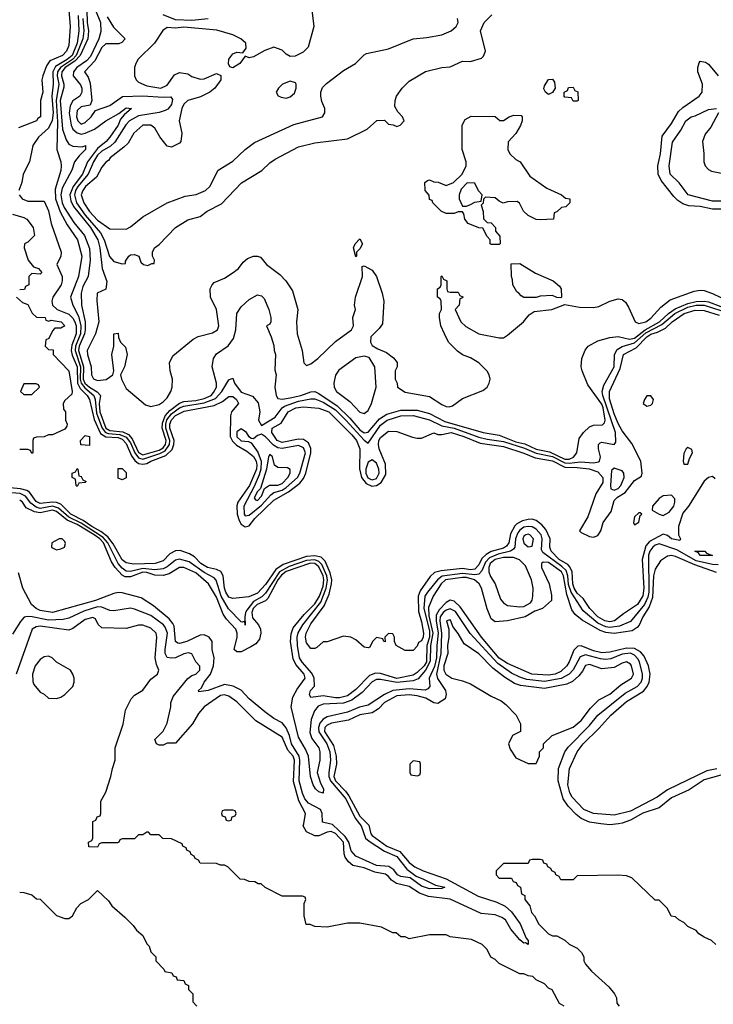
# Model space of a CAD drawing. Header units: inches. Extents: x 2380249 to 2585472, y 382747 to 546448.
# Tile 490 of 626: x 2533910 to 2537294, y 449119 to 453924. Entities that reach past the tile are written whole.
import ezdxf

# ---------------------------------------------------------------- set-up
doc = ezdxf.new("R2010")
doc.units = ezdxf.units.IN
doc.header["$MEASUREMENT"] = 0
doc.layers.add('C5434', color=7, linetype='Continuous')
doc.layers.add('C5435', color=7, linetype='Continuous')

msp = doc.modelspace()

# ---------------------------------------------------------------- linework, layer by layer
at = {"layer": 'C5434', "color": 4}
for points, elevation in [([(2536566, 449110), (2536543.1, 449123.1), (2536508.4, 449188.4), (2536490, 449198), (2536470, 449218), (2536430, 449238), (2536413.6, 449253.6), (2536390, 449258), (2536370, 449268), (2536350, 449268), (2536250, 449318), (2536230, 449338), (2536208.9, 449348.9), (2536190, 449386), (2536166, 449410), (2536114.6, 449434.6), (2536010, 449448), (2535990, 449458), (2535910, 449458), (2535810, 449438), (2535790, 449448), (2535770, 449448), (2535747.3, 449467.3), (2535730, 449468), (2535674.6, 449494.6), (2535570, 449515.3), (2535510, 449515.3), (2535410, 449495.3), (2535350, 449498), (2535327.3, 449507.3), (2535308.4, 449508.4), (2535298, 449550), (2535298, 449610), (2535306, 449630), (2535302, 449642), (2535290, 449646), (2535190, 449646), (2535108.4, 449688.4), (2535087.3, 449707.3), (2535072.7, 449707.3), (2535056.4, 449716.4), (2535030, 449718), (2535007.3, 449727.3), (2534986, 449730), (2534926, 449790), (2534910, 449798), (2534890, 449798), (2534870, 449806), (2534790, 449808), (2534782, 449822), (2534766, 449830), (2534762, 449842), (2534746, 449850), (2534742, 449862), (2534726, 449870), (2534722, 449882), (2534706, 449890), (2534702, 449902), (2534650, 449926), (2534608.4, 449928.4), (2534590, 449946), (2534550, 449946), (2534538, 449958), (2534530, 449958), (2534510, 449946), (2534490, 449946), (2534470, 449926), (2534410, 449926), (2534398, 449922), (2534394, 449910), (2534387.3, 449907.3), (2534310, 449906), (2534298, 449902), (2534290, 449886), (2534247.3, 449887.3), (2534246, 449910), (2534262, 449918), (2534266, 449930), (2534266, 450000)], 32), ([(2535606.4, 450000), (2535613.1, 449993.1), (2535623.2, 449950), (2535630, 449941.7), (2535701.1, 449890), (2535764.1, 449864.1), (2535810, 449810.3), (2535837.6, 449790), (2535879.1, 449770), (2535990, 449731.4), (2536146.2, 449646.2), (2536237.6, 449617.6), (2536277.9, 449597.9), (2536308.9, 449570), (2536351.6, 449511.6), (2536380.8, 449440.8), (2536390.3, 449430), (2536390, 449409.6), (2536378, 449418), (2536370, 449417), (2536350, 449434), (2536305.6, 449485.6), (2536279.7, 449530), (2536262.8, 449542.8), (2536230, 449554.6), (2536161.9, 449561.9), (2536010, 449631.6), (2535904.6, 449644.6), (2535861.1, 449661.1), (2535810, 449692.9), (2535747.9, 449707.9), (2535723.7, 449723.7), (2535710, 449742.9), (2535694, 449754), (2535642.7, 449762.7), (2535590, 449784.2), (2535535.8, 449795.8), (2535514.2, 449814.2), (2535497.4, 449837.4), (2535492.7, 449852.7), (2535490.5, 449910), (2535450, 449951.6), (2535430, 449962.2), (2535410, 449959.1), (2535370, 449940.5), (2535350, 449941.1), (2535310, 449959.7), (2535293.7, 449990), (2535295.5, 450000)], 28), ([(2535568.6, 450000), (2535576.3, 449990), (2535597.1, 449930), (2535614.2, 449914.2), (2535690, 449866), (2535750, 449839.7), (2535798.5, 449778.5), (2535843.6, 449743.6), (2535880.5, 449730), (2535939.3, 449699.3), (2535984.7, 449690), (2535970, 449683.7), (2535910, 449682.6), (2535870, 449694.7), (2535815.6, 449735.6), (2535770, 449741.8), (2535753.6, 449750), (2535734.6, 449774.6), (2535711.5, 449791.5), (2535650, 449796), (2535550, 449842.2), (2535527.5, 449867.5), (2535516.5, 449910), (2535497.6, 449937.6), (2535436.4, 449996.4), (2535421.3, 450000)], 24), ([(2536832, 450000), (2536790, 449994), (2536745.3, 450000)], 28), ([(2537306, 449410), (2537286, 449430), (2537250, 449446), (2537223.1, 449463.1), (2537210, 449478), (2537170, 449498), (2537150, 449518), (2537126, 449530), (2537110, 449546), (2537088.9, 449548.9), (2537070, 449586), (2537030, 449626), (2537010, 449626), (2536896.4, 449736.4), (2536870, 449746), (2536830, 449748), (2536630, 449746), (2536610, 449726), (2536550, 449726), (2536542, 449742), (2536526, 449750), (2536522, 449762), (2536506, 449770), (2536502, 449782), (2536486, 449790), (2536482, 449802), (2536467.3, 449807.3), (2536462, 449822), (2536450, 449826), (2536410, 449826), (2536398, 449822), (2536390, 449806), (2536270, 449806), (2536234, 449770), (2536234, 449750), (2536250, 449734), (2536310, 449734), (2536318, 449718), (2536332.7, 449712.7), (2536338, 449698), (2536354, 449690), (2536358, 449658), (2536374, 449650), (2536374, 449630), (2536399.6, 449599.6), (2536406.4, 449566.4), (2536422, 449550), (2536442, 449510), (2536490, 449462), (2536510, 449452), (2536530, 449452), (2536570, 449432), (2536590, 449412), (2536630, 449392), (2536651.1, 449371.1), (2536662, 449350), (2536662, 449330), (2536670, 449314), (2536699.6, 449279.6), (2536783.6, 449203.6), (2536812, 449170), (2536822, 449150), (2536823.6, 449123.6), (2536834, 449110)], 32), ([(2533910, 449666), (2533930, 449664.7), (2533970, 449652), (2533992.7, 449632.7), (2534010, 449632), (2534090, 449552), (2534130, 449538), (2534150, 449538), (2534168, 449550), (2534188, 449590), (2534208.9, 449611.1), (2534246, 449630), (2534290, 449674), (2534343.6, 449623.6), (2534359.6, 449599.6), (2534423.6, 449543.6), (2534463.6, 449503.6), (2534479.6, 449479.6), (2534510, 449454), (2534530, 449414), (2534542, 449402), (2534550, 449374), (2534574, 449350), (2534574, 449330), (2534614, 449290), (2534618, 449278), (2534652.7, 449272.7), (2534658, 449258), (2534672.7, 449252.7), (2534678, 449238), (2534710, 449234), (2534718, 449218), (2534734, 449210), (2534734, 449190), (2534754, 449170), (2534754, 449130), (2534774, 449110)], 32)]:
    msp.add_lwpolyline(points, dxfattribs=dict(at, elevation=elevation))
at = {"layer": 'C5435', "color": 4}
for points, elevation in [([(2534236.4, 454030), (2534239.8, 453910), (2534245.9, 453870), (2534241.7, 453830), (2534205.6, 453750), (2534178.5, 453721.5), (2534132.6, 453690), (2534116, 453670), (2534114.7, 453650), (2534125.8, 453610), (2534125, 453595), (2534107.6, 453530), (2534119.5, 453390), (2534136.9, 453336.9), (2534150, 453317), (2534170, 453306.3), (2534216.9, 453303.1), (2534230.5, 453310), (2534231.1, 453290), (2534200, 453260), (2534178, 453230), (2534165, 453190), (2534117.6, 453102.4), (2534110.7, 453070), (2534117.4, 453030), (2534126.9, 453006.9), (2534174.3, 452934.3), (2534225.8, 452870), (2534250, 452806.8), (2534254, 452750), (2534243.9, 452670), (2534218.4, 452621.6), (2534209.2, 452590), (2534211, 452530), (2534228.9, 452450), (2534230.1, 452410), (2534226.2, 452390), (2534199.4, 452330), (2534196.2, 452310), (2534221.3, 452230), (2534220.3, 452170), (2534227.9, 452150), (2534250, 452130.1), (2534288.3, 452108.3), (2534304.3, 452090), (2534298.2, 452050), (2534300.8, 452010), (2534330, 451931), (2534350, 451918.7), (2534412.6, 451912.6), (2534440.3, 451900.3), (2534458.1, 451878.1), (2534490, 451811.8), (2534510, 451800.4), (2534590, 451823), (2534610, 451834.4), (2534620.9, 451850), (2534624.3, 451870), (2534605.7, 451930), (2534605.9, 451954.1), (2534619.4, 451990), (2534642.8, 452017.2), (2534690, 452052.6), (2534710, 452059.8), (2534770, 452065), (2534810, 452074.8), (2534843.5, 452090), (2534856.3, 452103.7), (2534869.8, 452130), (2534869.8, 452149.8), (2534849.7, 452230), (2534856.2, 452270), (2534870, 452293), (2534927.4, 452332.6), (2534952.3, 452367.7), (2534964.4, 452410), (2534969.6, 452490.4), (2534990, 452522), (2535030, 452558), (2535070, 452581), (2535090, 452576), (2535103.5, 452563.5), (2535126, 452510), (2535136, 452470), (2535136, 452450), (2535130, 452438), (2535114, 452430), (2535136.8, 452376.8), (2535150, 452334), (2535150.8, 452310), (2535157.3, 452290), (2535155.2, 452215.2), (2535160.5, 452190), (2535154.9, 452130), (2535160.5, 452090), (2535170, 452074.8), (2535190, 452072.4), (2535230, 452079.2), (2535280.9, 452090), (2535330, 452108.4), (2535350, 452109.2), (2535370, 452100.2), (2535458.6, 452038.6), (2535520, 451980), (2535570, 451921.7), (2535590, 451907.7), (2535610, 451911.1), (2535664.8, 451975.2), (2535701.6, 451998.4), (2535770, 452017.9), (2535850, 452017.6), (2535910, 452001.5), (2535983.7, 451963.7), (2536170.8, 451910), (2536250, 451895.8), (2536330, 451864.3), (2536374.2, 451854.2), (2536430, 451827.3), (2536495.2, 451815.2), (2536570, 451779.6), (2536590, 451779.3), (2536611.9, 451788.1), (2536628.7, 451810), (2536639.7, 451880.3), (2536660.5, 451910), (2536690, 451937.6), (2536710, 451944.9), (2536753.9, 451946.1), (2536763.6, 451956.4), (2536766.3, 451970), (2536756.9, 452030), (2536750, 452048.3), (2536682.2, 452142.2), (2536654, 452210), (2536649.6, 452230), (2536652.3, 452270), (2536669.5, 452310.5), (2536684, 452330), (2536730, 452357.3), (2536790, 452373.4), (2536830, 452378.4), (2536884.8, 452364.8), (2536910, 452370.1), (2536961.9, 452410), (2537031.4, 452448.6), (2537076.1, 452490), (2537107.6, 452512.4), (2537170, 452539.4), (2537210, 452548.3), (2537250, 452550.1), (2537270, 452547.2), (2537330, 452523.7)], 16), ([(2534150.4, 453970), (2534156.3, 453890), (2534150, 453798), (2534138, 453770), (2534118.8, 453750), (2534057.1, 453722.9), (2534040.7, 453699.3), (2534022.8, 453650), (2534018.8, 453630), (2534022.8, 453570), (2534011.3, 453530), (2534011, 453450), (2533998, 453442), (2533991.3, 453430), (2533904, 453396)], 4), ([(2534195, 453945), (2534198.9, 453870), (2534190, 453809.6), (2534165.5, 453750), (2534142.2, 453730), (2534084.8, 453695.2), (2534071.8, 453670), (2534073, 453610), (2534066.4, 453550), (2534072.7, 453470), (2534068.7, 453431.3), (2534050, 453395.1), (2534002, 453350), (2533974.8, 453310), (2533957.3, 453230), (2533927.3, 453170), (2533921, 453130), (2533906, 453090)], 8), ([(2534217.3, 453930), (2534222.3, 453870), (2534217.9, 453830), (2534185.8, 453750), (2534167.8, 453730), (2534108.8, 453691.2), (2534094.3, 453670), (2534092.8, 453650), (2534100.4, 453610), (2534087.6, 453530), (2534094.3, 453425.7), (2534090.4, 453290.4), (2534110.4, 453230), (2534112.4, 453210), (2534110, 453188.7), (2534083.2, 453096.8), (2534085, 453050), (2534106.7, 452986.7), (2534142.2, 452922.2), (2534191.7, 452850), (2534212.8, 452770), (2534196.9, 452670), (2534157.1, 452570), (2534168.5, 452530), (2534196.4, 452476.4), (2534209, 452430), (2534206.6, 452390), (2534182.3, 452330), (2534180.3, 452310), (2534206.7, 452230), (2534205.1, 452170), (2534210.4, 452150.4), (2534227.2, 452127.2), (2534272.5, 452090), (2534278.9, 452070), (2534284.4, 452004.4), (2534312, 451930), (2534329.4, 451909.4), (2534343.9, 451903.9), (2534399.2, 451899.2), (2534430, 451886.3), (2534450, 451858.5), (2534471.1, 451810), (2534490, 451785.1), (2534510, 451778.5), (2534593.9, 451806.1), (2534619.8, 451820.2), (2534640.4, 451850), (2534642.1, 451870), (2534622.8, 451930), (2534622.4, 451950), (2534628.4, 451971.6), (2534650, 452000.7), (2534690, 452029.5), (2534710, 452037.3), (2534810, 452053.7), (2534864.6, 452075.4), (2534896.1, 452110), (2534930, 452166.8), (2534950, 452174), (2534958, 452150), (2534990, 452106.3), (2535046.6, 452086.6), (2535073.4, 452053.4), (2535081.1, 452010), (2535075.3, 451970), (2535090, 451943), (2535155.8, 451984.2), (2535190.5, 452029.5), (2535202.2, 452037.8), (2535270, 452061.6), (2535330, 452074.2), (2535350, 452073.5), (2535390, 452057), (2535450, 452019.5), (2535500.9, 451970), (2535590, 451871.2), (2535610, 451857.1), (2535670, 451944.4), (2535702.6, 451970), (2535770, 451990.1), (2535830, 451991.7), (2535910, 451971.8), (2535970, 451941.3), (2536030, 451930.6), (2536150, 451885.9), (2536190, 451876), (2536270, 451865.4), (2536373.1, 451833.1), (2536430, 451808.5), (2536510, 451792.3), (2536570, 451761.5), (2536590, 451759.4), (2536646, 451766), (2536710, 451762), (2536733.4, 451766.6), (2536739, 451770), (2536743.7, 451790), (2536733.2, 451830), (2536734, 451850), (2536741.5, 451858.5), (2536750, 451862.8), (2536810, 451851), (2536818.4, 451861.6), (2536816.2, 451910), (2536755, 452090), (2536752.3, 452110), (2536759.8, 452140.2), (2536810.6, 452230), (2536811.7, 452290), (2536825, 452315), (2536850, 452329.3), (2536910, 452347.6), (2536964.9, 452395.1), (2537043.5, 452436.5), (2537106.5, 452490), (2537170, 452521), (2537210, 452530.1), (2537250, 452531.5), (2537330, 452504.8)], 12), ([(2534279.8, 453970), (2534303.9, 453910), (2534306.3, 453866.3), (2534295.6, 453830), (2534255.5, 453744.5), (2534236.3, 453723.7), (2534188.6, 453690), (2534172.3, 453670), (2534170.2, 453650), (2534206.4, 453606.4), (2534213.4, 453590), (2534213.6, 453570), (2534203.8, 453550), (2534170, 453528.2), (2534156.5, 453503.5), (2534151.6, 453468.4), (2534161.1, 453410), (2534170, 453389.2), (2534190, 453371.1), (2534210, 453365), (2534230, 453369.5), (2534275.6, 453390), (2534329.8, 453430.2), (2534394, 453466), (2534430, 453494.4), (2534456, 453490), (2534419.9, 453460.1), (2534401.8, 453438.2), (2534390, 453409.7), (2534349, 453350), (2534332.6, 453330), (2534290, 453294.9), (2534255.1, 453250), (2534241.5, 453230), (2534216.4, 453170), (2534170.1, 453110), (2534155.4, 453070), (2534160, 453040), (2534172.9, 453012.9), (2534254.8, 452910), (2534290.9, 452850), (2534301.6, 452810), (2534312.4, 452710), (2534334.4, 452645.6), (2534330.6, 452609.4), (2534288.5, 452590), (2534285.7, 452554.3), (2534295.5, 452450), (2534280.3, 452390), (2534239.7, 452310), (2534240.6, 452290), (2534259.3, 452230), (2534260.2, 452190), (2534270, 452170.4), (2534290, 452162.4), (2534331.7, 452168.3), (2534364, 452190), (2534369, 452210), (2534359.3, 452290), (2534368.7, 452330), (2534368.7, 452390), (2534390, 452394), (2534392.7, 452372.7), (2534402, 452350), (2534425.4, 452325.4), (2534434, 452290), (2534421, 452230), (2534402, 452190), (2534407.3, 452170), (2534430, 452124.7), (2534524, 452044), (2534550, 452036), (2534590, 452046), (2534610, 452059.3), (2534630, 452079.1), (2534647.3, 452110), (2534653.6, 452130), (2534655.6, 452170), (2534643.7, 452210), (2534640.9, 452250), (2534657, 452283), (2534756, 452364), (2534781.5, 452378.5), (2534850, 452396.4), (2534875.1, 452410), (2534881.3, 452430), (2534870.9, 452510), (2534840.9, 452570), (2534839.3, 452610), (2534849.3, 452630.7), (2534859.3, 452640.7), (2534910, 452663.1), (2534952, 452690), (2534977.6, 452710), (2535000.1, 452739.9), (2535021.4, 452758.6), (2535050, 452770.5), (2535070, 452770.6), (2535084.4, 452764.4), (2535113.4, 452730), (2535179.7, 452679.7), (2535208.7, 452650), (2535240.8, 452600.8), (2535267, 452510), (2535260.3, 452450), (2535264.2, 452390), (2535288.4, 452310), (2535296, 452250), (2535310, 452236), (2535330, 452244.4), (2535364.5, 452270), (2535450, 452353.4), (2535528.9, 452411.1), (2535538, 452430), (2535535.3, 452470), (2535548, 452510), (2535544, 452530), (2535549.1, 452569.1), (2535582, 452670), (2535580.4, 452719.6), (2535590, 452722), (2535630, 452702), (2535651.3, 452670), (2535678, 452590), (2535686, 452550), (2535679.6, 452440.4), (2535663.6, 452416.4), (2535623.6, 452376.4), (2535622, 452350), (2535630, 452334), (2535656.9, 452316.9), (2535699.8, 452299.8), (2535734.4, 452274.4), (2535750.9, 452250.9), (2535752, 452230), (2535742, 452210), (2535742, 452170), (2535752, 452150), (2535754, 452130), (2535790, 452106.8), (2535910, 452084.9), (2535970, 452046.4), (2535990, 452036.3), (2536005.6, 452034.4), (2536020.9, 452039.1), (2536070, 452076), (2536170, 452114.8), (2536190, 452131.3), (2536201.2, 452150), (2536205.2, 452170), (2536201.2, 452190), (2536190, 452208.7), (2536150, 452249), (2536110, 452274), (2536070, 452289), (2536046.3, 452306.3), (2536002, 452350), (2535982, 452390), (2535964, 452430), (2535958, 452470), (2535958, 452490), (2535968, 452510), (2535966, 452550), (2535962, 452562), (2535948, 452570), (2535948, 452610), (2535962, 452618), (2535966, 452630), (2535966, 452670), (2535970, 452674), (2535978, 452658), (2535994, 452650), (2535994, 452610), (2535998, 452598), (2536010, 452594), (2536050, 452594), (2536058, 452578), (2536071.6, 452571.6), (2536070, 452566), (2536058, 452562), (2536054, 452530), (2536034, 452510), (2536062, 452450), (2536086.4, 452426.4), (2536150, 452391.3), (2536250, 452371.3), (2536270, 452371.3), (2536290, 452384.7), (2536368, 452450), (2536396.4, 452483.6), (2536420.4, 452499.6), (2536506, 452510), (2536570, 452534), (2536641.4, 452521.4), (2536710, 452519.1), (2536735.3, 452524.7), (2536790, 452551), (2536830, 452561), (2536850, 452558), (2536864.9, 452544.9), (2536880.4, 452520.4), (2536912.7, 452450), (2536930, 452441.3), (2536965.1, 452450), (2536990, 452467.5), (2537038.7, 452521.3), (2537083.6, 452556.4), (2537201.4, 452598.6), (2537230, 452603.6), (2537250, 452601.5), (2537290, 452587.8), (2537330, 452567.5)], 24), ([(2534337.2, 453937.2), (2534367.4, 453887.4), (2534424.7, 453830), (2534407.7, 453812.3), (2534394.4, 453805.6), (2534330, 453806), (2534310, 453787.6), (2534277.3, 453722.7), (2534226, 453670), (2534243.8, 453643.8), (2534254.4, 453614.4), (2534261.3, 453530), (2534253.4, 453506.6), (2534210, 453498), (2534190, 453481.2), (2534186.7, 453450), (2534194, 453430), (2534210, 453414), (2534230, 453423), (2534258, 453450), (2534279.3, 453480.7), (2534350, 453504.4), (2534411, 453549), (2534510, 453553.2), (2534610, 453545.3), (2534647.7, 453547.7), (2534655.1, 453535.1), (2534650, 453509.5), (2534632.1, 453487.9), (2534619.4, 453480.6), (2534590, 453471.1), (2534490, 453454.2), (2534445.5, 453430), (2534428.5, 453411.5), (2534373.5, 453326.5), (2534352.9, 453307.1), (2534310, 453282), (2534290, 453262), (2534270.2, 453230), (2534243.5, 453170), (2534193, 453110), (2534181.9, 453090), (2534177.6, 453070), (2534187.6, 453030), (2534229.7, 452969.7), (2534303.9, 452883.9), (2534321.5, 452850), (2534348.1, 452768.1), (2534370, 452744), (2534410, 452732), (2534426, 452734), (2534426, 452746), (2534442, 452770), (2534450, 452776), (2534470, 452778), (2534492, 452770), (2534501, 452741), (2534514, 452730), (2534535.3, 452724.7), (2534554, 452734), (2534566, 452734), (2534568, 452750), (2534558, 452770), (2534558, 452790), (2534568, 452810), (2534590, 452826), (2534669.6, 452910.4), (2534730, 452946.8), (2534790, 452964), (2534824, 452990), (2534894, 453026), (2534992.9, 453127.1), (2535092, 453188), (2535130, 453224.7), (2535156.5, 453243.5), (2535270, 453302.8), (2535350, 453322.8), (2535510, 453342.8), (2535606, 453390), (2535652.7, 453432.7), (2535690, 453434), (2535710, 453414), (2535731.6, 453411.6), (2535750, 453402), (2535766, 453410), (2535786, 453430), (2535778, 453450), (2535754.6, 453474.6), (2535740.4, 453500.4), (2535742, 453530), (2535748.7, 453550), (2535775.3, 453590), (2535810, 453624.7), (2535889.4, 453670.6), (2535970, 453690.8), (2536010, 453694), (2536070, 453722), (2536110, 453720.7), (2536163.1, 453736.9), (2536173.6, 453746.4), (2536182, 453770), (2536159, 453870), (2536175.3, 453910), (2536212.9, 453947.1)], 28), ([(2535336, 453970), (2535344.7, 453890), (2535318, 453790), (2535293.7, 453766.3), (2535253.7, 453746.3), (2535230, 453744), (2535210, 453755.3), (2535190, 453775.3), (2535150, 453789.2), (2535105.8, 453774.2), (2535050, 453742), (2535030, 453738), (2535010, 453746), (2534984.7, 453710), (2534949.1, 453689.1), (2534934.6, 453694.6), (2534929.1, 453709.1), (2534930, 453731.3), (2534950, 453758), (2534970, 453764.7), (2534998, 453762), (2535014.6, 453785.4), (2535014, 453810), (2534988.7, 453830), (2534949.3, 453849.3), (2534872.5, 453872.5), (2534710, 453886.9), (2534670, 453883), (2534630, 453886), (2534608.6, 453871.4), (2534567.3, 453810), (2534488.7, 453731.3), (2534477.3, 453710), (2534470.8, 453690), (2534470.8, 453650), (2534478.8, 453630), (2534490, 453618.8), (2534530, 453601.6), (2534598, 453590), (2534630, 453604.4), (2534665.4, 453654.6), (2534690, 453666.4), (2534730, 453660.4), (2534750, 453647), (2534790, 453634.4), (2534810, 453635.5), (2534870, 453661), (2534891.1, 453651.1), (2534891, 453631), (2534862, 453590), (2534837.3, 453570), (2534791.7, 453548.3), (2534731, 453530), (2534710, 453512.3), (2534700.3, 453490), (2534687.3, 453430), (2534700.7, 453370), (2534696, 453330), (2534690, 453322), (2534650, 453301.2), (2534630, 453306), (2534592.9, 453352.9), (2534570, 453394), (2534550, 453409), (2534510, 453409), (2534466.8, 453370), (2534438.5, 453321.5), (2534418.8, 453301.2), (2534351.3, 453250), (2534342.8, 453237.2), (2534330, 453228.7), (2534310, 453204), (2534284.4, 453155.6), (2534230.6, 453110), (2534217.6, 453090), (2534209.2, 453070), (2534223.2, 453030), (2534250, 452987.8), (2534290, 452946.3), (2534350, 452902.8), (2534430, 452902.4), (2534450, 452913.4), (2534510, 452962), (2534629.6, 453030.4), (2534716.5, 453063.5), (2534771, 453071), (2534817.2, 453090), (2534838, 453110), (2534879, 453190), (2534950, 453233), (2535009.4, 453290), (2535055.1, 453324.9), (2535247.7, 453412.3), (2535388, 453450), (2535399, 453470), (2535399, 453490), (2535384.1, 453524.1), (2535379.3, 453550), (2535379.3, 453570), (2535387.5, 453592.5), (2535407.2, 453612.8), (2535490, 453676), (2535548.7, 453710), (2535590, 453752), (2535601.2, 453758.8), (2535710, 453782), (2535830, 453831), (2535896.9, 453836.9), (2535970, 453850.8), (2536015.3, 453870), (2536039, 453890), (2536049, 453910), (2536045.2, 453930)], 32), ([(2534830, 453928.7), (2534750, 453919.8), (2534670, 453922.6), (2534610, 453947.2)], 28), ([(2537370, 452999.4), (2537290, 452999.4), (2537230, 453012.4), (2537175.4, 453015.4), (2537145.8, 453025.8), (2537121.3, 453041.3), (2537101.1, 453061.1), (2537039.1, 453139.1), (2537024.5, 453170), (2537023.5, 453210), (2537037.2, 453270), (2537044.2, 453355.8), (2537090, 453417.4), (2537123.9, 453476.1), (2537144.6, 453495.4), (2537225.4, 453550), (2537239.8, 453570), (2537241.5, 453610), (2537218.7, 453670), (2537218.4, 453690), (2537225.8, 453714.2), (2537230, 453721), (2537256.7, 453716.7), (2537270, 453707.7), (2537318.4, 453650)], 24), ([(2537390, 453038), (2537290, 453037.5), (2537171.5, 453070), (2537127, 453127), (2537083.2, 453170), (2537078.5, 453210), (2537094.4, 453325.6), (2537135.4, 453384.6), (2537160.4, 453430), (2537186.6, 453450), (2537205.7, 453454.3), (2537270, 453484.9), (2537310, 453490.4)], 16), ([(2537319.1, 453470), (2537281.2, 453398.8), (2537254.1, 453365.9), (2537241.3, 453330), (2537248.3, 453271.7), (2537247, 453230), (2537254.9, 453210), (2537270, 453192.9), (2537284.4, 453184.4), (2537350, 453171)], 16), ([(2533907.3, 453070), (2533922.8, 453050), (2533950, 453038), (2534030, 453038), (2534050, 452991.3), (2534063.7, 452930), (2534113, 452790), (2534110.5, 452769.5), (2534091, 452730), (2534118, 452670), (2534117.6, 452650), (2534111.8, 452630), (2534072.2, 452570), (2534067, 452550), (2534070.4, 452530), (2534093.4, 452510), (2534150, 452487.1), (2534170, 452467.6), (2534179.8, 452450), (2534185.5, 452430), (2534185, 452390), (2534164.2, 452335.8), (2534161.9, 452310), (2534166.5, 452286.5), (2534190.1, 452230), (2534192, 452150), (2534204.4, 452124.4), (2534238.4, 452090), (2534250.9, 452070), (2534273.4, 451973.4), (2534304.6, 451904.6), (2534330, 451887.8), (2534390, 451884.1), (2534410, 451876.6), (2534430, 451855.2), (2534456, 451796), (2534472.2, 451772.2), (2534490, 451758.7), (2534510, 451755.1), (2534530, 451758.7), (2534550, 451770.1), (2534623.3, 451796.7), (2534653.6, 451826.4), (2534662.8, 451850), (2534663.2, 451870), (2534642.7, 451930), (2534642.5, 451950), (2534650, 451971.8), (2534670, 451992.1), (2534712.9, 452012.9), (2534858.9, 452041.1), (2534900.1, 452059.9), (2534930, 452084.4), (2534950, 452084.4), (2534968, 452070), (2534978, 452050), (2534943.1, 452010), (2534938.9, 451990), (2534936.3, 451890), (2534947.5, 451867.5), (2534967.8, 451847.8), (2535017.8, 451817.8), (2535050, 451792.2), (2535064.2, 451770), (2535067.2, 451750), (2535065.1, 451730), (2535030.8, 451650), (2534974.7, 451570), (2534969, 451551), (2534971.5, 451510), (2534980.4, 451480.4), (2534990, 451461.3), (2535010, 451448.2), (2535030, 451453.4), (2535056.8, 451490), (2535150, 451578.6), (2535220.9, 451619.1), (2535277.5, 451662.5), (2535295.4, 451684.6), (2535305.6, 451710), (2535329.9, 451809.9), (2535330.6, 451830.6), (2535319.2, 451859.2), (2535294.8, 451874.8), (2535270, 451877.2), (2535190, 451860.3), (2535166.6, 451870), (2535140.4, 451910), (2535142.4, 451930), (2535185, 451955), (2535219.7, 452010), (2535257.2, 452030), (2535294.3, 452034.3), (2535370, 452028.4), (2535418.7, 452010), (2535530, 451898.3), (2535553, 451870), (2535570.2, 451830), (2535568.1, 451731.9), (2535578.4, 451690), (2535600, 451660), (2535627.5, 451647.5), (2535650, 451650.2), (2535674, 451666), (2535695.8, 451704.2), (2535695.3, 451755.3), (2535664.4, 451830), (2535661, 451850), (2535662.7, 451870), (2535670, 451885.5), (2535710, 451915.5), (2535750, 451913.4), (2535825.9, 451885.9), (2535850, 451881.5), (2535870, 451881.7), (2535930, 451908), (2535950, 451899.3), (2535970, 451899.5), (2536014.8, 451910), (2536077.6, 451890), (2536156.6, 451856.6), (2536270, 451840.6), (2536370, 451809.1), (2536425.2, 451785.2), (2536510, 451770.7), (2536570, 451740.1), (2536630, 451739), (2536688.2, 451731.8), (2536730, 451717.8), (2536754.5, 451690), (2536755.3, 451664.7), (2536720.2, 451610), (2536682.5, 451497.5), (2536641, 451430), (2536650, 451421), (2536690, 451402), (2536710, 451398.8), (2536730, 451407.3), (2536746, 451430), (2536756, 451470), (2536795.8, 451524.2), (2536810, 451578), (2536826.2, 451593.8), (2536863.9, 451616.1), (2536910, 451674.9), (2536943.7, 451696.3), (2536947.3, 451710), (2536939.7, 451770), (2536895.8, 451855.8), (2536850, 451916.9), (2536830, 451953), (2536810, 451999.6), (2536787.2, 452072.8), (2536787.1, 452110), (2536838.8, 452221.2), (2536856.3, 452290), (2536917.3, 452322.7), (2536970, 452375.9), (2536990, 452389.1), (2537021.6, 452398.4), (2537061.3, 452418.7), (2537092.8, 452450), (2537151.5, 452490), (2537205.7, 452505.7), (2537250, 452504.7), (2537322, 452482)], 8), ([(2533875.5, 452975.5), (2533930, 452958.8), (2533944.7, 452950), (2533976, 452910), (2533982, 452870), (2533950, 452838), (2533934, 452830), (2533932, 452810), (2533950.7, 452750.7), (2533978, 452718), (2534002, 452710), (2534018, 452690), (2534010, 452682), (2533970, 452686), (2533954, 452670), (2533954, 452630), (2533938, 452622), (2533932.7, 452607.3), (2533910, 452606)], 4), ([(2533894, 452570), (2533923.6, 452543.6), (2533950, 452534), (2533971.6, 452491.6), (2533992, 452472), (2534034, 452470), (2534038, 452458), (2534052.7, 452452.7), (2534063.1, 452456.9), (2534112, 452450), (2534130.8, 452430), (2534110, 452418), (2534082, 452418), (2534070, 452406), (2534052.7, 452367.3), (2534038, 452362), (2534034, 452330), (2534050, 452314), (2534072.7, 452312.7), (2534074, 452290), (2534150.5, 452210), (2534166, 452110), (2534163.6, 452096.4), (2534130, 452066), (2534122, 452050), (2534123.6, 452023.6), (2534134, 452010), (2534134, 451970), (2534142, 451950), (2534139.6, 451940.4), (2534130, 451926), (2534070, 451898), (2534050, 451898), (2534030, 451888), (2533992.7, 451887.3), (2533978, 451882), (2533974, 451870), (2533974, 451810), (2533970, 451806), (2533962, 451822), (2533950, 451826), (2533910, 451826)], 4), ([(2537303.9, 451683.9), (2537290, 451695.1), (2537270, 451689.6), (2537248.8, 451671.2), (2537172.7, 451550), (2537144.9, 451515.1), (2537123.8, 451450), (2537124, 451410), (2537133.4, 451390), (2537130, 451382), (2537090, 451389.7), (2537070, 451407.3), (2537050, 451412.3), (2536983, 451377), (2536964.3, 451355.7), (2536947.1, 451290), (2536954.6, 451150), (2536950, 451112.7), (2536923.7, 451070), (2536855.3, 451024.7), (2536812.7, 450990), (2536790, 450985.7), (2536765.1, 450990), (2536730, 451009.8), (2536691.3, 451050), (2536658.7, 451098.7), (2536630, 451124.8), (2536614.8, 451150), (2536608.3, 451170), (2536604.7, 451230), (2536594.1, 451254.1), (2536584.5, 451264.5), (2536542, 451290), (2536503.1, 451330), (2536496.3, 451350), (2536498.3, 451390), (2536476.2, 451436.2), (2536457.9, 451457.9), (2536430, 451479.7), (2536410, 451485.6), (2536390, 451484.4), (2536362.5, 451477.5), (2536336.1, 451463.9), (2536326.3, 451453.7), (2536305.2, 451414.8), (2536296.3, 451370), (2536285.7, 451354.3), (2536270, 451345.4), (2536210, 451327.9), (2536185.8, 451314.2), (2536165.3, 451294.7), (2536150, 451263.5), (2536130, 451241.5), (2536110, 451239.5), (2536070, 451245.4), (2535965.7, 451234.3), (2535934.5, 451225.5), (2535912.8, 451207.2), (2535863.7, 451136.3), (2535853.8, 451110), (2535855.1, 451035.1), (2535870, 450986), (2535880.4, 450930), (2535878.4, 450910), (2535870, 450893.2), (2535856.3, 450883.7), (2535850, 450866), (2535830, 450846), (2535790, 450846), (2535746, 450870), (2535738, 450890), (2535738, 450910), (2535730, 450926), (2535710, 450928), (2535692, 450910), (2535692.7, 450887.3), (2535686, 450890), (2535682, 450902), (2535650, 450908), (2535632, 450890), (2535618, 450862), (2535610, 450858), (2535590, 450862), (2535550, 450898), (2535526, 450910), (2535490, 450915.3), (2535410, 450888), (2535390, 450888), (2535359.8, 450860.2), (2535350, 450855.3), (2535330, 450855.3), (2535310, 450882), (2535304.7, 450910), (2535308.4, 450930), (2535330, 450975.8), (2535396.2, 451063.8), (2535419.2, 451120.8), (2535431.6, 451170), (2535432.3, 451190), (2535424.1, 451224.1), (2535401.1, 451281.1), (2535380.2, 451300.2), (2535350, 451306.9), (2535310, 451303.9), (2535195.7, 451264.3), (2535159.6, 451240.4), (2535110, 451167.4), (2535070, 451125.8), (2535027.2, 451107.2), (2534950, 451099.3), (2534930, 451106), (2534916.3, 451130), (2534909, 451150), (2534902.2, 451210), (2534890.9, 451230.9), (2534870, 451240.4), (2534826, 451250), (2534793, 451270), (2534762.4, 451302.4), (2534737.8, 451317.8), (2534692.7, 451332.7), (2534670, 451331.3), (2534643.2, 451316.8), (2534610, 451282.2), (2534571.3, 451270), (2534467, 451267), (2534430, 451273.3), (2534410, 451288.5), (2534366.4, 451366.4), (2534339.5, 451399.5), (2534306.4, 451426.4), (2534262.3, 451450), (2534220.4, 451480.4), (2534159.3, 451510), (2534110, 451559.1), (2534090, 451568.2), (2534070, 451569.4), (2534010, 451562.1), (2533990, 451572.8), (2533957.3, 451617.3), (2533945.4, 451625.4), (2533914.2, 451634.2), (2533830, 451642)], 8), ([(2537317.1, 451262.9), (2537290, 451264.5), (2537210, 451283.4), (2537116.2, 451336.2), (2537030, 451365.8), (2537010, 451359.1), (2536998.8, 451350), (2536983.9, 451330), (2536977.7, 451310), (2536979.3, 451130), (2536974.5, 451105.5), (2536958.5, 451070), (2536890, 450987.2), (2536835.7, 450964.3), (2536790, 450957.1), (2536770, 450960.8), (2536730, 450977.9), (2536658.6, 451038.6), (2536600.2, 451130), (2536588.1, 451168.1), (2536584.3, 451210), (2536575.7, 451235.7), (2536555.7, 451255.7), (2536462.8, 451322.8), (2536456.2, 451336.2), (2536459.4, 451390), (2536453.5, 451410), (2536430, 451437.8), (2536410, 451448.9), (2536391.3, 451451.3), (2536370, 451446.5), (2536350, 451432.5), (2536340.7, 451419.3), (2536329.5, 451390), (2536326.2, 451350), (2536319.7, 451340.3), (2536304.4, 451330), (2536244, 451316), (2536202.3, 451297.7), (2536183, 451277), (2536165.1, 451234.9), (2536150, 451217.4), (2536130, 451214.1), (2536070, 451221.1), (2535971.5, 451208.5), (2535949, 451191), (2535898.8, 451130), (2535887.1, 451110), (2535881.5, 451050), (2535910, 450942), (2535910.1, 450910.1), (2535895.9, 450870), (2535894.6, 450790), (2535883, 450770), (2535850, 450738.4), (2535830, 450725.7), (2535750, 450708.9), (2535670, 450733.2), (2535645.1, 450734.9), (2535616.2, 450723.8), (2535550, 450654.7), (2535510, 450624.8), (2535470, 450614.7), (2535450, 450614), (2535390, 450624.4), (2535330, 450615.3), (2535323.7, 450630), (2535329.5, 450650), (2535348.1, 450671.9), (2535346.6, 450710), (2535334.7, 450734.7), (2535288, 450788), (2535275.9, 450810), (2535264.7, 450870), (2535263.4, 450910), (2535268.8, 450931.2), (2535291.4, 450970), (2535378.6, 451081.4), (2535405.8, 451150), (2535412.2, 451187.8), (2535408.5, 451210), (2535384.8, 451264.8), (2535370, 451280.4), (2535350, 451287.2), (2535310, 451284.6), (2535224.5, 451255.5), (2535178.1, 451230), (2535110, 451125.8), (2535092.1, 451107.9), (2535050, 451083.7), (2535018.3, 451041.7), (2535011.1, 451030), (2535007.9, 451007.9), (2535010, 450969.2), (2535008.4, 450988.4), (2534996.8, 450983.2), (2534990, 450985.1), (2534928.1, 451048.1), (2534892.5, 451110), (2534868.3, 451188.3), (2534859.2, 451199.2), (2534810, 451225.4), (2534737.3, 451277.3), (2534690, 451290.7), (2534670, 451286), (2534630, 451254.4), (2534610, 451244.1), (2534570, 451239.6), (2534510, 451245.8), (2534450, 451231.4), (2534430, 451233.2), (2534410, 451246.6), (2534389.9, 451270), (2534339.9, 451370), (2534316.8, 451396.8), (2534210, 451466.8), (2534150, 451495.6), (2534100, 451540), (2534070, 451549.4), (2534010, 451539.1), (2533990, 451545.2), (2533965, 451565), (2533939.1, 451599.1), (2533911.7, 451611.7), (2533870, 451614.3)], 12), ([(2537310, 451226.2), (2537203.2, 451263.2), (2537110, 451304.7), (2537090, 451309.7), (2537070, 451305.1), (2537036.7, 451283.3), (2537010, 451242.7), (2537002.5, 451210), (2536996.6, 451103.4), (2536981.2, 451058.8), (2536950.4, 451010), (2536931.7, 450968.3), (2536923.2, 450956.8), (2536898.4, 450941.6), (2536810, 450928.5), (2536770, 450932.9), (2536742.8, 450942.8), (2536653.9, 450993.9), (2536620.8, 451020.8), (2536604.4, 451044.4), (2536579.1, 451119.1), (2536563.7, 451210), (2536553.9, 451230), (2536490, 451274.5), (2536463.9, 451276.1), (2536455.5, 451270), (2536455.8, 451250), (2536493.4, 451170), (2536505.2, 451114.8), (2536504, 451090), (2536461, 451050), (2536423.4, 451036.6), (2536376, 451010), (2536289.6, 450989.6), (2536230, 450986), (2536210, 450999.3), (2536190, 451049), (2536163.5, 451150), (2536151.3, 451170), (2536129.7, 451190), (2536090, 451201.4), (2536070, 451201.9), (2535986.9, 451190), (2535966.2, 451170), (2535926.9, 451110), (2535905.1, 451054.9), (2535906, 451014), (2535926.1, 450930), (2535914.2, 450870), (2535912.5, 450792.5), (2535890.1, 450750), (2535853.7, 450706.3), (2535830, 450697.9), (2535750, 450688.7), (2535670, 450704.2), (2535650, 450704.1), (2535630, 450692.9), (2535580.1, 450639.9), (2535530, 450603.6), (2535490, 450588.2), (2535390, 450584), (2535366.4, 450573.6), (2535348.8, 450551.2), (2535332.2, 450507.8), (2535325.9, 450445.9), (2535335.2, 450415.2), (2535368.9, 450370), (2535374.3, 450350), (2535374.2, 450310), (2535361.3, 450250), (2535377.3, 450197.3), (2535392, 450170), (2535390, 450149.6), (2535370, 450156), (2535353.2, 450170), (2535341.6, 450190), (2535328.7, 450230), (2535319.3, 450330), (2535304.4, 450364.4), (2535270, 450422.9), (2535234.3, 450570), (2535242.8, 450617.2), (2535263.5, 450656.5), (2535302.6, 450710), (2535298, 450730), (2535257, 450777), (2535244.5, 450804.5), (2535230.7, 450890), (2535234, 450926), (2535244.8, 450955.2), (2535298.5, 451021.5), (2535350, 451073), (2535371.9, 451110), (2535390, 451159.5), (2535393.6, 451190), (2535389.9, 451210), (2535370, 451253), (2535350, 451269.2), (2535328.7, 451271.3), (2535210, 451230.8), (2535186.9, 451213.1), (2535169.6, 451190), (2535121, 451099), (2535110, 451087.4), (2535068.5, 451070), (2535049.7, 451050.3), (2535042.4, 451030), (2535045.3, 451005.3), (2535075.8, 450970), (2535084.2, 450950), (2535087.2, 450930), (2535079.6, 450900.4), (2535061.4, 450878.6), (2535037.1, 450862.9), (2534990, 450839.6), (2534970, 450838), (2534956, 450850), (2534970.9, 450910), (2534970.8, 450930), (2534964.2, 450950), (2534919, 450999), (2534902.8, 451022.8), (2534870, 451106), (2534831.1, 451170), (2534770, 451225), (2534710, 451249.6), (2534690, 451249.6), (2534640, 451220), (2534610, 451211.6), (2534570, 451212.6), (2534530, 451226.1), (2534510, 451227.3), (2534450, 451204.9), (2534425, 451205), (2534410, 451212.5), (2534375.2, 451250), (2534358, 451278), (2534319.4, 451370), (2534301.4, 451390), (2534273.4, 451410), (2534190, 451459.9), (2534141.2, 451481.2), (2534090, 451524.3), (2534070, 451530.8), (2534010, 451517.3), (2533981.7, 451521.7), (2533941.6, 451541.6), (2533923.6, 451570), (2533910, 451579.7)], 16), ([(2535421.3, 450000), (2535388.1, 450008.1), (2535386.4, 450050), (2535377.6, 450070), (2535319.6, 450099.6), (2535301.5, 450121.5), (2535289, 450149), (2535273.9, 450210), (2535276.1, 450310), (2535272.8, 450330), (2535235.8, 450390), (2535226, 450430), (2535210, 450468.4), (2535190, 450492.1), (2535150, 450513.5), (2535106.5, 450546.5), (2535028.9, 450608.9), (2534990, 450651.6), (2534950.9, 450670.9), (2534910, 450679.2), (2534829.5, 450649.5), (2534784, 450644), (2534782, 450650), (2534796.5, 450663.5), (2534809.6, 450690), (2534840.4, 450730), (2534856.1, 450770), (2534859.2, 450810), (2534849.6, 450850.4), (2534849.4, 450890), (2534834, 450910), (2534810, 450921.6), (2534790, 450920.5), (2534726, 450890), (2534690, 450879.5), (2534681.2, 450881.2), (2534669.7, 450889.7), (2534663.5, 450963.5), (2534657.8, 450977.8), (2534639.8, 450999.8), (2534562.5, 451062.5), (2534502.7, 451102.7), (2534410, 451126), (2534390, 451127.8), (2534370, 451123.6), (2534279.1, 451090), (2534070, 451031.5), (2534010, 451041), (2533989.6, 451050), (2533967.8, 451070), (2533926, 451150), (2533904.7, 451224.7)], 24), ([(2537311.8, 450268.2), (2537261.8, 450258.2), (2537070, 450165.1), (2537020.5, 450130), (2536890, 450061.5), (2536810, 450041.1), (2536708.7, 450050), (2536662, 450070), (2536605.1, 450130), (2536594.7, 450150), (2536584.2, 450190), (2536591.6, 450270), (2536629.7, 450350), (2536658.7, 450390), (2536735.9, 450464.1), (2536793.6, 450530), (2536870, 450596.1), (2536953.2, 450646.8), (2536971.2, 450668.8), (2536981.2, 450690), (2536986.6, 450730), (2536977.2, 450770), (2536956.9, 450816.9), (2536939, 450839), (2536910, 450855.8), (2536870, 450856.7), (2536790, 450836.5), (2536750, 450833.5), (2536710, 450843.4), (2536650, 450868.6), (2536632.8, 450867.2), (2536612.9, 450847.1), (2536591.3, 450790), (2536579, 450770), (2536550, 450743.1), (2536522, 450730), (2536490, 450724.2), (2536409.3, 450730), (2536290, 450782.2), (2536250, 450807.4), (2536163.7, 450910), (2536059, 451059), (2536030, 451086.2), (2536010, 451091.2), (2535990, 451079.2), (2535956, 451044), (2535941.9, 451018.1), (2535941.6, 450990), (2535952.1, 450930), (2535944.7, 450870), (2535943.8, 450810), (2535933.2, 450766.8), (2535908.2, 450710), (2535910.3, 450670), (2535901.8, 450658.2), (2535888.7, 450651.3), (2535810, 450658.5), (2535730, 450649.9), (2535689.6, 450630.4), (2535610, 450579.3), (2535568.6, 450568.6), (2535510, 450544.2), (2535410, 450521.8), (2535390, 450509.8), (2535374.8, 450490), (2535367.7, 450470), (2535369, 450449), (2535407.9, 450390), (2535422.7, 450350), (2535426.3, 450310), (2535417.9, 450250), (2535418.8, 450230), (2535426.1, 450210), (2535501, 450121), (2535547.5, 450027.5), (2535568.6, 450000)], 24), ([(2535295.5, 450000), (2535304.5, 450050), (2535271.9, 450111.9), (2535245.5, 450205.5), (2535251.2, 450310), (2535243.5, 450330), (2535219, 450359), (2535190, 450422.7), (2535061.3, 450501.3), (2534970, 450594), (2534930, 450622.4), (2534910, 450629.6), (2534890, 450626.3), (2534810.4, 450570), (2534782, 450538), (2534752.8, 450487.2), (2534670, 450392.7), (2534630, 450393.2), (2534610, 450384), (2534590, 450384), (2534578, 450390), (2534569.2, 450410.8), (2534610, 450450.8), (2534630, 450491.3), (2534647.6, 450570), (2534647.8, 450590), (2534659.4, 450620.6), (2534731.1, 450708.9), (2534750, 450723), (2534768.7, 450730), (2534789, 450750), (2534788.9, 450768.9), (2534768.7, 450790), (2534749.3, 450829.3), (2534734.2, 450834.2), (2534710, 450829.5), (2534670, 450809.7), (2534650, 450807.2), (2534630, 450811.6), (2534619.8, 450830), (2534619.3, 450850), (2534631.5, 450930), (2534620.2, 450959.8), (2534611.1, 450971.1), (2534550, 451016.4), (2534470, 451046.3), (2534450, 451051.2), (2534370, 451038.9), (2534350, 451041.3), (2534310, 451056.8), (2534290, 451058), (2534222.9, 451037.1), (2534150, 451003.1), (2534122.6, 450997.4), (2534050, 450994), (2533970.3, 451009.7), (2533948.5, 451011.5), (2533932.5, 451007.5), (2533913.8, 450986.2), (2533875.5, 450924.5)], 28), ([(2536745.3, 450000), (2536690, 450007.4), (2536650, 450025.1), (2536624.9, 450044.9), (2536585.9, 450085.9), (2536561.6, 450121.6), (2536536.8, 450210), (2536539.2, 450270), (2536569.7, 450350), (2536585.7, 450374.3), (2536690, 450479.5), (2536729.9, 450530.1), (2536863.7, 450636.3), (2536922.4, 450670), (2536942.7, 450690), (2536948.8, 450710), (2536948, 450730), (2536934, 450790), (2536925.4, 450805.4), (2536910, 450823.1), (2536890, 450831.9), (2536850, 450827.5), (2536794.7, 450805.3), (2536770, 450801), (2536744, 450804), (2536670, 450824.4), (2536645.2, 450814.8), (2536610, 450751.2), (2536590.1, 450729.9), (2536551.8, 450708.2), (2536470, 450693.4), (2536384.2, 450704.2), (2536350, 450714.6), (2536310, 450735), (2536242.3, 450782.3), (2536108.5, 450928.5), (2536035.5, 451035.5), (2536010, 451048.9), (2535990, 451041.5), (2535975.5, 451030), (2535961.6, 451010), (2535959.6, 450990), (2535968.1, 450930), (2535963.9, 450830), (2535943.5, 450730), (2535948.6, 450708.6), (2535988, 450650), (2535990.8, 450630), (2535986, 450610), (2535950, 450586), (2535930, 450589.4), (2535891.9, 450611.9), (2535850, 450624.4), (2535810, 450629.7), (2535750, 450624.4), (2535690, 450592.1), (2535660, 450560), (2535630, 450540.7), (2535570, 450531), (2535514.4, 450505.6), (2535431, 450490), (2535410, 450480.5), (2535399.5, 450470), (2535397.8, 450450), (2535441.7, 450381.7), (2535454.6, 450330), (2535456, 450290), (2535443, 450230), (2535450, 450209.3), (2535499.4, 450159.4), (2535516.1, 450136.1), (2535570, 450037.3), (2535606.4, 450000)], 28), ([(2534266, 450000), (2534266, 450010), (2534282, 450018), (2534287.3, 450032.7), (2534302, 450038), (2534306, 450050), (2534306, 450110), (2534330, 450154), (2534355.3, 450230), (2534362, 450270), (2534375.3, 450310), (2534375.3, 450370), (2534414.8, 450485.2), (2534425.4, 450554.6), (2534453.2, 450610), (2534470, 450626.8), (2534510, 450651), (2534550, 450704.7), (2534582, 450730), (2534588.7, 450750), (2534577, 450777), (2534571.3, 450810), (2534579.3, 450910), (2534576, 450930), (2534550, 450955.1), (2534510, 450969.2), (2534490, 450969.2), (2534430, 450953.2), (2534310, 450955.3), (2534292.5, 450972.5), (2534279.3, 450999.3), (2534266.8, 451006.8), (2534230, 450997.4), (2534170, 450952), (2534150, 450944.5), (2534010, 450964.4), (2533990, 450961.3), (2533970.6, 450950), (2533892.4, 450730)], 32), ([(2537330, 450237), (2537250, 450214.6), (2537175.5, 450164.5), (2537090, 450126.9), (2537030, 450077.7), (2536950, 450052), (2536890, 450018), (2536850, 450002.6), (2536832, 450000)], 28)]:
    msp.add_lwpolyline(points, dxfattribs=dict(at, elevation=elevation))
for points, elevation in [([(2535230, 453624), (2535192, 453610), (2535172, 453590), (2535162, 453570), (2535171.6, 453551.6), (2535185.4, 453545.4), (2535210, 453541), (2535230, 453546.8), (2535250, 453564.7), (2535259, 453590), (2535259, 453610), (2535255.1, 453615.1)], 36), ([(2536490, 453559), (2536475.3, 453570), (2536466.8, 453586.8), (2536470, 453602), (2536490, 453632), (2536510, 453634), (2536519.6, 453619.6), (2536522, 453590), (2536510, 453568)], 24), ([(2536610, 453526), (2536602, 453542), (2536570, 453546), (2536566, 453550), (2536566, 453570), (2536582, 453578), (2536587.3, 453592.7), (2536610, 453594), (2536618, 453578), (2536632.7, 453572.7), (2536634, 453530), (2536630, 453526)], 24), ([(2536450, 452948), (2536430, 452948.7), (2536390, 452968), (2536368, 452990), (2536348.4, 453028.4), (2536336.4, 453036.4), (2536290, 453035.3), (2536269.1, 453029.1), (2536250, 453038), (2536230, 453055.3), (2536182, 453058), (2536172.7, 453047.3), (2536171.3, 453028.7), (2536162, 453018), (2536171.6, 452988.4), (2536172.7, 452952.7), (2536190, 452934), (2536210, 452932), (2536231.3, 452910), (2536232, 452892), (2536252.7, 452867.3), (2536254, 452830), (2536250, 452826), (2536210, 452826), (2536206, 452830), (2536206, 452850), (2536190, 452866), (2536170, 452906), (2536150, 452908), (2536098, 452930), (2536082, 452950), (2536076.4, 452976.4), (2536070, 452986), (2536050, 452986), (2536030, 452978), (2535990, 452978), (2535966, 452990), (2535926, 453030), (2535922, 453042), (2535910, 453046), (2535907.3, 453067.3), (2535888, 453090), (2535886, 453130), (2535900.4, 453139.6), (2535910, 453142), (2535930, 453132), (2535951.1, 453131.1), (2535990, 453114), (2536026, 453130), (2536068, 453170), (2536088, 453210), (2536088.7, 453230), (2536068, 453290), (2536068.7, 453410), (2536083.1, 453436.9), (2536112.7, 453452.7), (2536230, 453451.3), (2536252.7, 453432.7), (2536270, 453432), (2536298, 453450), (2536321.5, 453458.5), (2536355.9, 453455.9), (2536361, 453450), (2536360.7, 453430), (2536352.8, 453407.2), (2536330, 453368), (2536292.7, 453327.3), (2536292, 453290), (2536302, 453270), (2536330, 453242), (2536352, 453230), (2536399.6, 453159.6), (2536482, 453102), (2536554, 453070), (2536572.7, 453052.7), (2536594, 453050), (2536594, 453030), (2536574, 453010), (2536552.7, 453007.3), (2536530, 452986), (2536518, 452982), (2536514, 452950)], 24), ([(2536092.7, 453127.3), (2536063.6, 453096.4), (2536054, 453070), (2536054, 453050), (2536070, 453014), (2536090, 453014), (2536110, 453022), (2536130, 453034), (2536162, 453038), (2536166, 453070), (2536148.4, 453088.4), (2536130, 453126)], 24), ([(2535550, 452766), (2535538, 452810), (2535546, 452830), (2535570, 452854), (2535582, 452830), (2535570, 452806), (2535554, 452790), (2535554, 452770)], 24), ([(2536550, 452566), (2536530, 452568), (2536510, 452578), (2536450, 452575.3), (2536430, 452568), (2536370, 452568), (2536356.4, 452576.4), (2536346, 452590), (2536335.3, 452595.3), (2536315.3, 452630), (2536314.6, 452654.6), (2536308.7, 452670), (2536308, 452732), (2536350, 452734), (2536426.4, 452686.4), (2536512, 452650), (2536543.6, 452623.6), (2536552, 452610), (2536554, 452570)], 24), ([(2535590, 452282), (2535550, 452274), (2535467, 452213), (2535450.3, 452189.7), (2535442.6, 452150), (2535444.6, 452130), (2535455.3, 452110), (2535520.2, 452060.2), (2535570, 452008.7), (2535590, 452001.6), (2535610, 452017.3), (2535627, 452050), (2535649, 452130), (2535642, 452230), (2535614.6, 452274.6)], 24), ([(2533990, 452146), (2533930, 452146), (2533914, 452110), (2533930, 452094), (2533970, 452094), (2534006, 452130), (2534002, 452142)], 4), ([(2536990, 452088), (2536970, 452088), (2536958, 452070), (2536952, 452050), (2536970, 452038), (2536990, 452042), (2536998, 452050), (2537002, 452070)], 8), ([(2534990, 451927.8), (2534970, 451911.8), (2534970, 451888.9), (2534990, 451869.3), (2535026, 451866), (2535039.5, 451859.5), (2535072.5, 451812.5), (2535087.9, 451770), (2535086.6, 451730), (2535077.8, 451702.2), (2535054.2, 451645.8), (2535004.3, 451550), (2535004.7, 451510), (2535010, 451502.6), (2535030, 451505.5), (2535090, 451554.3), (2535134.5, 451605.5), (2535150, 451616), (2535190, 451627.5), (2535210, 451640.1), (2535265, 451690), (2535276, 451710), (2535303.9, 451810), (2535295, 451835), (2535270, 451845.7), (2535190, 451831.2), (2535170, 451834.3), (2535147.7, 451847.7), (2535110, 451888.3), (2535090, 451901.6), (2535070, 451894), (2535050, 451878), (2535040.1, 451880.1), (2535030, 451888), (2535016.3, 451910)], 12), ([(2534250, 451846), (2534208.4, 451848.4), (2534206, 451870), (2534230, 451894), (2534251.3, 451890)], 4), ([(2537170, 451835.3), (2537162, 451830), (2537150, 451806), (2537146.8, 451770), (2537150, 451754), (2537170, 451754), (2537178, 451782), (2537193.2, 451810), (2537190, 451826)], 8), ([(2535130, 451801.2), (2535123.8, 451790), (2535113.7, 451730), (2535084.4, 451635.6), (2535070, 451621.6), (2535054.4, 451590), (2535060.3, 451580.3), (2535070, 451577), (2535090, 451599.1), (2535103.6, 451636.4), (2535128.2, 451651.8), (2535170, 451651.7), (2535190, 451659.6), (2535218.9, 451690), (2535229.3, 451710), (2535229, 451729), (2535217.2, 451737.2), (2535170, 451738), (2535153.2, 451750), (2535144, 451790)], 16), ([(2535630, 451775.1), (2535610, 451763.7), (2535598.4, 451730), (2535599, 451710), (2535608.8, 451688.8), (2535621.5, 451681.5), (2535630, 451677.5), (2535650, 451685.2), (2535663.8, 451710), (2535662.8, 451730), (2535650, 451759.6)], 12), ([(2534190, 451646), (2534186, 451650), (2534182, 451682), (2534166, 451690), (2534166, 451710), (2534182, 451718), (2534190, 451734), (2534194, 451730), (2534198, 451698), (2534210, 451694), (2534218, 451678), (2534234, 451670), (2534230, 451666), (2534198, 451662)], 4), ([(2534410, 451678), (2534390, 451686), (2534390, 451734), (2534410, 451734), (2534430, 451714), (2534430, 451688)], 4), ([(2536810, 451735.3), (2536796.9, 451723.1), (2536792.7, 451650), (2536794, 451634), (2536810, 451627.9), (2536830, 451636.4), (2536842.4, 451650), (2536859.5, 451690), (2536857.2, 451710), (2536850, 451722)], 12), ([(2537090, 451602.7), (2537050, 451600.5), (2537030, 451587.3), (2536997.3, 451550), (2536996, 451530), (2537030, 451510.6), (2537050, 451504.7), (2537079.3, 451520.7), (2537100.7, 451550), (2537107, 451570), (2537106.3, 451586.3)], 8), ([(2536930, 451518), (2536910, 451498), (2536904, 451470), (2536910, 451458), (2536930, 451472), (2536936.4, 451503.6), (2536946, 451510), (2536936.4, 451516.4)], 8), ([(2534118, 451390), (2534102, 451390), (2534066, 451370), (2534064.7, 451350), (2534070, 451346), (2534090, 451336), (2534110, 451341), (2534128, 451350), (2534132.9, 451367.1), (2534130, 451378)], 24), ([(2536390, 451413.3), (2536378.8, 451410), (2536370, 451403.7), (2536364.4, 451390), (2536369.3, 451369.3), (2536390, 451350.5), (2536410, 451354.8), (2536416.9, 451390), (2536399.3, 451410)], 16), ([(2536270, 451298.9), (2536230, 451289.8), (2536205.7, 451270), (2536198.4, 451250), (2536199, 451230), (2536206.9, 451206.9), (2536230.4, 451170), (2536255.6, 451095.6), (2536270, 451077.3), (2536290, 451065.5), (2536350, 451058), (2536370, 451060.7), (2536401.5, 451078.5), (2536409.6, 451090.4), (2536414, 451110), (2536415.1, 451150), (2536407.8, 451190), (2536378.2, 451258.2), (2536348.6, 451288.6), (2536318.4, 451298.4)], 16), ([(2537230, 451308.8), (2537222, 451322), (2537204, 451330), (2537252, 451330), (2537261, 451321), (2537290, 451309.7)], 8), ([(2536010, 450995.1), (2535992, 450990), (2536003, 450950), (2536003.7, 450910), (2535997.6, 450870), (2535998.7, 450830), (2535979, 450770), (2535979.5, 450750), (2535988.7, 450730), (2536018, 450710), (2536070, 450698), (2536110, 450682), (2536210, 450622.8), (2536259.1, 450599.1), (2536282, 450582), (2536332, 450530), (2536352.7, 450487.3), (2536354, 450450), (2536314, 450430), (2536294, 450390), (2536303.6, 450363.6), (2536330, 450322), (2536390, 450294), (2536430, 450294), (2536446, 450330), (2536446, 450350), (2536466, 450370), (2536466, 450390), (2536508, 450430), (2536610, 450470.6), (2536650, 450503.8), (2536695.6, 450564.4), (2536736.2, 450603.8), (2536790, 450632.7), (2536842.5, 450677.5), (2536894.5, 450710), (2536905.1, 450730), (2536895.1, 450770), (2536890, 450778), (2536870, 450789.3), (2536850, 450783.7), (2536810, 450762), (2536750, 450756.2), (2536690, 450776.9), (2536670, 450771.8), (2536656, 450744), (2536638.2, 450721.8), (2536606.4, 450693.6), (2536579.5, 450680.5), (2536470, 450659.2), (2536353.8, 450673.8), (2536323.9, 450683.9), (2536275.2, 450715.2), (2536218.7, 450758.7), (2536150, 450829.3), (2536078.4, 450878.4), (2536050, 450929), (2536023.2, 450963.2), (2536014, 450990)], 32), ([(2534050, 450817.2), (2534030, 450814), (2534010, 450802), (2533985.5, 450770), (2533973, 450730), (2533974, 450694), (2533978.8, 450678.8), (2534010, 450642), (2534030, 450632), (2534050, 450612), (2534090, 450611.3), (2534110, 450618), (2534130, 450631.3), (2534168.7, 450670), (2534175.3, 450690), (2534175.3, 450710), (2534168.7, 450730), (2534158, 450750), (2534090, 450788.7), (2534068, 450810)], 36), ([(2535830, 450306), (2535814, 450290), (2535814, 450250), (2535818, 450238), (2535850, 450234), (2535862, 450238), (2535866, 450250), (2535866, 450290), (2535862, 450302)], 32), ([(2534950, 450066), (2534910, 450066), (2534898, 450062), (2534894, 450050), (2534898, 450038), (2534912.7, 450032.7), (2534918, 450018), (2534930, 450014), (2534942, 450018), (2534947.3, 450032.7), (2534962, 450038), (2534966, 450050), (2534962, 450062)], 32)]:
    msp.add_lwpolyline(points, close=True, dxfattribs=dict(at, elevation=elevation))

doc.saveas('drawing.dxf')
